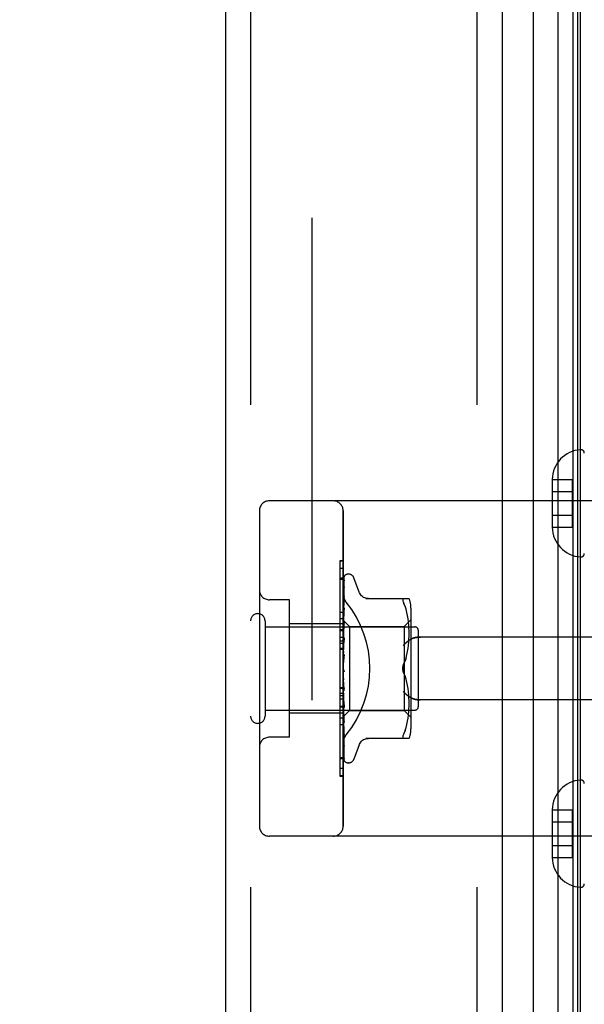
# Model space of a CAD drawing. Header units: inches. Extents: x 0 to 262, y 0 to 169.
# Tile 265 of 284: x 134.27 to 135.95, y 94.6 to 97.53. Entities that reach past the tile are written whole.
import ezdxf

# ---------------------------------------------------------------- set-up
doc = ezdxf.new("R2010")
doc.units = ezdxf.units.IN
doc.header["$LTSCALE"] = 14.384615
doc.header["$MEASUREMENT"] = 0
doc.linetypes.add('HIDDEN', pattern=[0.2, 0.1, -0.1])
doc.layers.get('0').update_dxf_attribs({"linetype": 'CONTINUOUS'})
for name, color, linetype in [('DEFAULT_2', 8, 'HIDDEN'), ('DIMENSIONS', 7, 'CONTINUOUS'), ('LEFTHAND_DOOR_ASSEMBLY', 7, 'CONTINUOUS'), ('RIGHTHAND_DOOR_ASSEMBLY', 7, 'CONTINUOUS')]:
    doc.layers.add(name, color=color, linetype=linetype)
doc.styles.get("Standard").update_dxf_attribs({"font": 'arial.ttf'})
doc.dimstyles.new('DIMSTYLE_1', dxfattribs={"dimtxt": 1.153846, "dimasz": 1.538462, "dimexe": 0.09, "dimexo": 0.07, "dimgap": 0.0375, "dimtad": 0, "dimtih": 1, "dimtoh": 1, "dimzin": 4, "dimdsep": 46, "dimtxsty": 'Standard', "dimblk": '_FILLED', "dimblk1": '_FILLED', "dimblk2": '_FILLED', "dimcen": 0.09, "dimadec": 3, "dimazin": 1, "dimtfac": 1, "dimtdec": 3, "dimtofl": 0, "dimtmove": 0, "dimatfit": 3, "dimldrblk": '_FILLED', "dimfxl": 0, "dimtolj": 1, "dimtzin": 4, "dimarcsym": 0})

# ---------------------------------------------------------------- blocks, each defined once
blk = doc.blocks.new('_FILLED')
at = {"color": 0, "linetype": 'ByBlock'}
blk.add_solid([(0, 0), (-1, 0.2), (-1, -0.2)], dxfattribs=at)
blk = doc.blocks.new('*D12')
at = {"layer": 'DIMENSIONS', "color": 2, "linetype": 'Continuous'}
for p, q in [((134.976, 121.2255), (130.6716, 121.2255)), ((132.0562, 121.2255), (132.0562, 86.3794)), ((132.0562, 49.2255), (132.0562, 84.0717)), ((134.987, 49.2255), (130.6716, 49.2255))]:
    blk.add_line(p, q, dxfattribs=at)
at = {"layer": 'DIMENSIONS', "color": 2, "linetype": 'Continuous', "xscale": 1.5384615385, "yscale": 1.5384615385, "zscale": 1.5384615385}
for p, rotation in [((132.0562, 121.2255), 90), ((132.0562, 49.2255), 270)]:
    blk.add_blockref('_FILLED', p, dxfattribs=dict(at, rotation=rotation))
at = {"layer": 'DIMENSIONS', "color": 2, "linetype": 'Continuous', "insert": (132.0562, 85.8025), "char_height": 1.15385, "width": 4.032027, "attachment_point": 2, "line_spacing_factor": 0.9}
blk.add_mtext('72.00', dxfattribs=at)

msp = doc.modelspace()

# ---------------------------------------------------------------- linework, layer by layer
at = {"layer": 'DEFAULT_2', "color": 8, "linetype": 'HIDDEN'}
msp.add_line((135.1364, 119.96), (135.1364, 50.4911), dxfattribs=at)
at = {"layer": 'LEFTHAND_DOOR_ASSEMBLY', "color": 8, "linetype": 'HIDDEN'}
for p, q in [((134.9539, 120.8405), (134.9539, 49.6105)), ((135.6289, 120.8405), (135.6289, 49.6105)), ((136.4279, 96.1005), (135.0099, 96.1005)), ((134.9799, 96.0705), (134.9799, 95.1305)), ((135.2299, 95.1305), (135.2299, 96.0705)), ((135.2199, 95.8983), (135.2199, 95.4876)), ((135.2299, 95.8983), (135.2199, 95.8983)), ((135.2299, 95.8699), (135.2199, 95.8699)), ((135.0699, 95.8055), (135.0099, 95.8055)), ((135.0699, 95.3955), (135.0699, 95.8055)), ((135.2299, 95.7335), (135.0699, 95.7335)), ((135.2299, 95.7485), (135.2199, 95.7485)), ((135.2299, 95.6925), (135.2199, 95.6925)), ((135.2299, 95.6824), (135.2199, 95.6824)), ((135.2299, 95.6752), (135.2199, 95.6752)), ((136.4279, 95.6943), (135.4603, 95.6943)), ((135.2299, 95.6602), (135.2199, 95.6602)), ((135.2199, 95.5439), (135.2299, 95.5439)), ((136.4279, 95.5068), (135.4603, 95.5068)), ((135.2199, 95.4876), (135.2299, 95.4876)), ((135.2199, 95.4872), (135.2199, 95.2799)), ((135.2299, 95.4872), (135.2199, 95.4872)), ((135.2299, 95.4856), (135.2199, 95.4856)), ((135.2299, 95.4675), (135.0699, 95.4675)), ((135.2299, 95.4321), (135.2199, 95.4321)), ((135.0699, 95.3955), (135.0099, 95.3955)), ((135.2199, 95.3352), (135.2299, 95.3352)), ((135.2299, 95.2808), (135.2199, 95.2808)), ((135.2199, 95.2799), (135.2299, 95.2799)), ((136.4279, 95.1005), (135.0099, 95.1005))]:
    msp.add_line(p, q, dxfattribs=at)
for points in [[(135.2387, 95.7985), (135.2382, 95.7991), (135.2378, 95.7997), (135.2373, 95.8003), (135.2369, 95.8009), (135.2364, 95.8016), (135.236, 95.8023), (135.2356, 95.8029), (135.2352, 95.8036), (135.2348, 95.8043), (135.2344, 95.805), (135.234, 95.8058), (135.2336, 95.8065), (135.2333, 95.8072), (135.2329, 95.808), (135.2326, 95.8088), (135.2323, 95.8095), (135.232, 95.8103), (135.2318, 95.8111), (135.2315, 95.8119), (135.2313, 95.8126), (135.2311, 95.8134), (135.2309, 95.8142), (135.2307, 95.815), (135.2305, 95.8158), (135.2304, 95.8166), (135.2303, 95.8173), (135.2302, 95.8181), (135.2301, 95.8189), (135.23, 95.8196), (135.23, 95.8204), (135.2299, 95.8212), (135.2299, 95.8219)], [(135.4091, 95.6693), (135.4096, 95.6698), (135.4102, 95.6704), (135.4107, 95.671), (135.4112, 95.6715), (135.4118, 95.6721), (135.4124, 95.6727), (135.4129, 95.6732), (135.4135, 95.6738), (135.4141, 95.6744), (135.4147, 95.6749), (135.4153, 95.6755), (135.416, 95.6761), (135.4166, 95.6766), (135.4172, 95.6772), (135.4179, 95.6777), (135.4185, 95.6783), (135.4192, 95.6788), (135.4198, 95.6794), (135.4205, 95.6799), (135.4211, 95.6804), (135.4218, 95.6809), (135.4225, 95.6814), (135.4231, 95.6819), (135.4238, 95.6824), (135.4245, 95.6829), (135.4251, 95.6834), (135.4258, 95.6839), (135.4264, 95.6843), (135.4271, 95.6848), (135.4278, 95.6852), (135.4284, 95.6857), (135.4291, 95.6861), (135.4297, 95.6865), (135.4303, 95.6869)], [(135.4603, 95.6943), (135.4591, 95.6943), (135.4578, 95.6942), (135.4565, 95.6942), (135.4553, 95.6941), (135.454, 95.694), (135.4528, 95.6939), (135.4516, 95.6938), (135.4504, 95.6936), (135.4492, 95.6934), (135.448, 95.6932), (135.4469, 95.693), (135.4458, 95.6928), (135.4447, 95.6926), (135.4436, 95.6923), (135.4426, 95.692), (135.4416, 95.6918), (135.4406, 95.6915), (135.4397, 95.6912), (135.4388, 95.6908), (135.4379, 95.6905), (135.437, 95.6902), (135.4362, 95.6899), (135.4353, 95.6895), (135.4346, 95.6891), (135.4338, 95.6888), (135.4331, 95.6884), (135.4323, 95.688), (135.4317, 95.6877), (135.431, 95.6873), (135.4303, 95.6869)], [(135.4303, 95.5142), (135.4297, 95.5146), (135.4291, 95.515), (135.4284, 95.5154), (135.4278, 95.5159), (135.4271, 95.5163), (135.4264, 95.5167), (135.4258, 95.5172), (135.4251, 95.5177), (135.4245, 95.5181), (135.4238, 95.5186), (135.4231, 95.5191), (135.4225, 95.5196), (135.4218, 95.5201), (135.4211, 95.5207), (135.4205, 95.5212), (135.4198, 95.5217), (135.4192, 95.5222), (135.4185, 95.5228), (135.4179, 95.5233), (135.4172, 95.5239), (135.4166, 95.5244), (135.416, 95.525), (135.4153, 95.5256), (135.4147, 95.5261), (135.4141, 95.5267), (135.4135, 95.5273), (135.4129, 95.5278), (135.4124, 95.5284), (135.4118, 95.529), (135.4112, 95.5295), (135.4107, 95.5301), (135.4102, 95.5307), (135.4096, 95.5312), (135.4091, 95.5318)], [(135.4303, 95.5142), (135.431, 95.5138), (135.4317, 95.5134), (135.4323, 95.513), (135.4331, 95.5127), (135.4338, 95.5123), (135.4346, 95.5119), (135.4353, 95.5116), (135.4362, 95.5112), (135.437, 95.5109), (135.4379, 95.5105), (135.4388, 95.5102), (135.4397, 95.5099), (135.4406, 95.5096), (135.4416, 95.5093), (135.4426, 95.509), (135.4436, 95.5088), (135.4447, 95.5085), (135.4458, 95.5083), (135.4469, 95.508), (135.448, 95.5078), (135.4492, 95.5076), (135.4504, 95.5075), (135.4516, 95.5073), (135.4528, 95.5072), (135.454, 95.5071), (135.4553, 95.507), (135.4565, 95.5069), (135.4578, 95.5068), (135.4591, 95.5068), (135.4603, 95.5068)], [(135.2299, 95.3792), (135.2299, 95.3799), (135.23, 95.3807), (135.23, 95.3814), (135.2301, 95.3822), (135.2302, 95.383), (135.2303, 95.3837), (135.2304, 95.3845), (135.2305, 95.3853), (135.2307, 95.3861), (135.2309, 95.3869), (135.2311, 95.3876), (135.2313, 95.3884), (135.2315, 95.3892), (135.2318, 95.39), (135.232, 95.3908), (135.2323, 95.3915), (135.2326, 95.3923), (135.2329, 95.3931), (135.2333, 95.3938), (135.2336, 95.3946), (135.234, 95.3953), (135.2344, 95.396), (135.2348, 95.3968), (135.2352, 95.3975), (135.2356, 95.3981), (135.236, 95.3988), (135.2364, 95.3995), (135.2369, 95.4001), (135.2373, 95.4008), (135.2378, 95.4014), (135.2382, 95.402), (135.2387, 95.4026)]]:
    msp.add_lwpolyline(points, dxfattribs=at)
for centre, start, end in [((135.0099, 96.0705), 90, 180), ((135.1999, 96.0705), 0, 90), ((135.0099, 95.8355), 180, 270), ((135.0099, 95.3655), 90, 180), ((135.0099, 95.1305), 180, 270), ((135.1999, 95.1305), 270, 360)]:
    msp.add_arc(centre, 0.03, start, end, dxfattribs=at)
msp.add_ellipse((134.9969, 95.6005), major_axis=(0, 0.3125), ratio=1, start_param=-2.256904, end_param=-0.884689, dxfattribs=at)
at = {"layer": 'RIGHTHAND_DOOR_ASSEMBLY', "color": 7, "linetype": 'Continuous'}
for p, q in [((135.8712, 49.5602), (135.8712, 120.8909)), ((135.796, 120.8625), (135.796, 49.5885)), ((135.9146, 120.882), (135.9146, 49.5691)), ((135.9283, 120.8752), (135.9283, 49.5759)), ((135.937, 120.8728), (135.937, 49.5782))]:
    msp.add_line(p, q, dxfattribs=at)
at = {"layer": 'RIGHTHAND_DOOR_ASSEMBLY', "color": 3, "linetype": 'Continuous'}
for p, q in [((134.8789, 120.8405), (134.8789, 49.6105)), ((135.7039, 120.8405), (135.7039, 49.6105))]:
    msp.add_line(p, q, dxfattribs=at)
at = {"layer": 'RIGHTHAND_DOOR_ASSEMBLY', "color": 8, "linetype": 'HIDDEN'}
for p, q in [((134.9539, 120.8405), (134.9539, 49.6105)), ((135.6289, 120.8405), (135.6289, 49.6105)), ((135.8534, 96.1641), (135.8534, 96.163)), ((135.8534, 96.1641), (135.9134, 96.1641)), ((135.8534, 96.163), (135.8534, 96.0231)), ((135.9134, 96.022), (135.9134, 96.1641)), ((135.8534, 96.128), (135.9134, 96.128)), ((136.4279, 96.1005), (135.0099, 96.1005)), ((134.9799, 96.0705), (134.9799, 95.1305)), ((135.2299, 96.0705), (135.2299, 95.1305)), ((135.8534, 96.058), (135.9134, 96.058)), ((135.8534, 96.0231), (135.8534, 96.022)), ((135.8534, 96.022), (135.9134, 96.022)), ((135.2199, 95.9212), (135.2199, 95.7139)), ((135.2299, 95.9212), (135.2199, 95.9212)), ((135.2299, 95.9203), (135.2199, 95.9203)), ((135.2464, 95.8818), (135.2456, 95.8818)), ((135.2299, 95.8659), (135.2199, 95.8659)), ((135.2307, 95.7434), (135.2326, 95.8722)), ((135.2307, 95.7433), (135.2326, 95.8716)), ((135.2307, 95.7383), (135.2326, 95.8629)), ((135.2307, 95.7381), (135.2326, 95.8612)), ((135.2325, 95.8621), (135.2319, 95.8609)), ((135.2333, 95.8744), (135.2329, 95.8738)), ((135.2775, 95.8285), (135.2621, 95.8708)), ((135.2307, 95.7282), (135.2326, 95.8442)), ((135.2307, 95.7279), (135.2326, 95.8413)), ((135.2326, 95.8442), (135.2326, 95.8447)), ((135.2326, 95.8413), (135.2326, 95.8418)), ((135.0699, 95.8055), (135.0099, 95.8055)), ((135.0699, 95.3955), (135.0699, 95.8055)), ((135.2305, 95.8001), (135.2299, 95.7944)), ((135.2314, 95.8072), (135.2305, 95.8001)), ((135.2307, 95.7134), (135.2326, 95.8167)), ((135.2307, 95.7131), (135.2326, 95.8128)), ((135.2326, 95.8167), (135.2326, 95.8168)), ((135.2326, 95.8128), (135.2326, 95.8129)), ((135.2972, 95.8089), (135.4264, 95.8089)), ((135.4088, 95.8082), (135.4097, 95.8087)), ((135.411, 95.8089), (135.4097, 95.8087)), ((135.4146, 95.7858), (135.411, 95.7943)), ((135.2199, 95.7689), (135.2299, 95.7689)), ((135.2305, 95.7618), (135.2299, 95.7555)), ((135.2318, 95.774), (135.2305, 95.7618)), ((135.2307, 95.6946), (135.2326, 95.7813)), ((135.2307, 95.6942), (135.2326, 95.7766)), ((135.2326, 95.7812), (135.2318, 95.774)), ((135.2326, 95.7813), (135.2326, 95.7812)), ((135.4177, 95.777), (135.4146, 95.7859)), ((135.4202, 95.7676), (135.4177, 95.777)), ((135.4222, 95.7581), (135.4202, 95.7677)), ((135.4319, 95.7801), (135.4319, 95.4209)), ((134.9969, 95.7425), (134.9969, 95.4585)), ((135.2299, 95.7335), (135.0699, 95.7335)), ((135.2299, 95.7448), (135.2489, 95.7258)), ((135.2299, 95.7412), (135.2307, 95.7383)), ((135.2299, 95.7361), (135.2307, 95.7381)), ((135.2299, 95.7327), (135.2307, 95.7282)), ((135.2307, 95.7434), (135.2307, 95.7433)), ((135.2307, 95.7433), (135.2307, 95.7434)), ((135.2307, 95.6724), (135.2326, 95.7394)), ((135.2307, 95.7383), (135.2307, 95.7381)), ((135.2307, 95.7381), (135.2307, 95.7383)), ((135.2307, 95.6719), (135.2326, 95.7339)), ((135.2325, 95.7392), (135.2313, 95.7266)), ((135.2326, 95.7394), (135.2325, 95.7392)), ((135.4119, 95.7258), (135.4319, 95.7458)), ((135.4237, 95.7485), (135.4222, 95.7581)), ((135.4248, 95.7391), (135.4237, 95.7486)), ((135.4256, 95.7302), (135.4248, 95.7392)), ((134.9969, 95.7245), (135.4439, 95.7245)), ((135.2299, 95.7155), (135.2199, 95.7155)), ((135.2199, 95.7139), (135.2299, 95.7139)), ((135.2199, 95.7135), (135.2199, 95.3027)), ((135.2299, 95.7135), (135.2199, 95.7135)), ((135.2299, 95.7243), (135.2307, 95.728)), ((135.2313, 95.7266), (135.2299, 95.7111)), ((135.2299, 95.7194), (135.2307, 95.7135)), ((135.2299, 95.708), (135.2307, 95.7132)), ((135.2307, 95.7282), (135.2307, 95.728)), ((135.2307, 95.7279), (135.2307, 95.7282)), ((135.2307, 95.7131), (135.2307, 95.7135)), ((135.2307, 95.7134), (135.2307, 95.7132)), ((135.2489, 95.7258), (135.2489, 95.4753)), ((135.2489, 95.7258), (135.4119, 95.7258)), ((135.4119, 95.7258), (135.4119, 95.4753)), ((135.4261, 95.7216), (135.4256, 95.7303)), ((135.4263, 95.7132), (135.426, 95.7217)), ((135.4264, 95.7049), (135.4263, 95.7133)), ((135.4263, 95.6964), (135.4264, 95.705)), ((135.4539, 95.7145), (135.4539, 95.4865)), ((135.2299, 95.7017), (135.2307, 95.6947)), ((135.2299, 95.6879), (135.2307, 95.6943)), ((135.2325, 95.6921), (135.2299, 95.6626)), ((135.2299, 95.6804), (135.2307, 95.6725)), ((135.2307, 95.6942), (135.2307, 95.6947)), ((135.2307, 95.6946), (135.2307, 95.6943)), ((135.2307, 95.6475), (135.2326, 95.6924)), ((135.2307, 95.647), (135.2326, 95.6864)), ((135.2326, 95.6924), (135.2325, 95.6922)), ((135.4248, 95.6699), (135.4256, 95.6792)), ((135.4256, 95.679), (135.4261, 95.6881)), ((135.4261, 95.6879), (135.4263, 95.6966)), ((136.4279, 95.6943), (135.4603, 95.6943)), ((135.2299, 95.6572), (135.2199, 95.6572)), ((135.2299, 95.6646), (135.2307, 95.672)), ((135.2299, 95.6563), (135.2307, 95.6477)), ((135.2299, 95.639), (135.2307, 95.6472)), ((135.2307, 95.6723), (135.2307, 95.6725)), ((135.2307, 95.6724), (135.2307, 95.672)), ((135.2307, 95.6719), (135.2307, 95.6723)), ((135.2307, 95.647), (135.2307, 95.6477)), ((135.2307, 95.6475), (135.2307, 95.6472)), ((135.4202, 95.6418), (135.4222, 95.6513)), ((135.4222, 95.6512), (135.4237, 95.6607)), ((135.4237, 95.6606), (135.4248, 95.6701)), ((135.2325, 95.6419), (135.2299, 95.612)), ((135.2299, 95.6301), (135.2307, 95.6212)), ((135.2307, 95.62), (135.2325, 95.6354)), ((135.411, 95.6151), (135.4146, 95.6237)), ((135.4177, 95.6326), (135.4202, 95.6419)), ((135.2299, 95.6028), (135.2307, 95.594)), ((135.2299, 95.597), (135.2301, 95.5966)), ((135.2299, 95.5845), (135.2307, 95.5934)), ((135.2307, 95.5952), (135.2315, 95.5943)), ((135.411, 95.586), (135.4146, 95.5774)), ((135.2299, 95.5755), (135.2307, 95.567)), ((135.2299, 95.5577), (135.2307, 95.5664)), ((135.2325, 95.5337), (135.2299, 95.5636)), ((135.2325, 95.5398), (135.2307, 95.5674)), ((135.2307, 95.5674), (135.2307, 95.5664)), ((135.2307, 95.5668), (135.2307, 95.567)), ((135.2326, 95.5336), (135.2307, 95.5668)), ((135.4177, 95.5685), (135.4147, 95.5774)), ((135.4202, 95.5592), (135.4177, 95.5685)), ((135.4222, 95.5498), (135.4202, 95.5593)), ((135.2299, 95.5409), (135.2199, 95.5409)), ((135.2299, 95.5491), (135.2307, 95.5412)), ((135.2299, 95.5324), (135.2307, 95.5407)), ((135.2326, 95.4904), (135.2307, 95.5414)), ((135.2307, 95.5414), (135.2307, 95.5407)), ((135.2307, 95.5409), (135.2307, 95.5412)), ((135.2326, 95.4846), (135.2307, 95.5409)), ((135.2325, 95.5337), (135.2326, 95.5335)), ((135.4237, 95.5404), (135.4222, 95.5499)), ((135.4248, 95.531), (135.4237, 95.5405)), ((135.4256, 95.5219), (135.4248, 95.5312)), ((135.2299, 95.5258), (135.2199, 95.5258)), ((135.2299, 95.5187), (135.2199, 95.5187)), ((135.2299, 95.5086), (135.2199, 95.5086)), ((135.2299, 95.5245), (135.2307, 95.5175)), ((135.2299, 95.5096), (135.2307, 95.5171)), ((135.2299, 95.5138), (135.2325, 95.4849)), ((135.2299, 95.5027), (135.2307, 95.4969)), ((135.2326, 95.4451), (135.2307, 95.5176)), ((135.2307, 95.5176), (135.2307, 95.5171)), ((135.2307, 95.5172), (135.2307, 95.5175)), ((135.2326, 95.44), (135.2307, 95.5172)), ((135.4261, 95.513), (135.4256, 95.5221)), ((135.4263, 95.5044), (135.4261, 95.5132)), ((135.4264, 95.496), (135.4263, 95.5046)), ((136.4279, 95.5068), (135.4603, 95.5068)), ((134.9969, 95.4765), (135.4439, 95.4765)), ((135.2299, 95.49), (135.2307, 95.4965)), ((135.2299, 95.4844), (135.2307, 95.48)), ((135.2299, 95.4745), (135.2307, 95.4797)), ((135.2299, 95.4703), (135.2307, 95.4674)), ((135.2307, 95.497), (135.2307, 95.4965)), ((135.2326, 95.4055), (135.2307, 95.497)), ((135.2307, 95.4966), (135.2307, 95.4969)), ((135.2326, 95.4012), (135.2307, 95.4966)), ((135.2307, 95.48), (135.2307, 95.4797)), ((135.2307, 95.4797), (135.2307, 95.48)), ((135.2326, 95.373), (135.2307, 95.48)), ((135.2326, 95.3696), (135.2307, 95.4797)), ((135.2307, 95.457), (135.2489, 95.4753)), ((135.2325, 95.4849), (135.2326, 95.4846)), ((135.2489, 95.4753), (135.4119, 95.4753)), ((135.4119, 95.4753), (135.4319, 95.4553)), ((135.4248, 95.4619), (135.4256, 95.4709)), ((135.4256, 95.4708), (135.4261, 95.4795)), ((135.426, 95.4794), (135.4263, 95.4879)), ((135.4263, 95.4877), (135.4264, 95.4962)), ((135.2299, 95.4675), (135.0699, 95.4675)), ((135.2299, 95.4525), (135.2199, 95.4525)), ((135.2299, 95.4635), (135.2307, 95.4672)), ((135.2299, 95.4574), (135.2307, 95.4596)), ((135.2299, 95.4563), (135.2307, 95.4571)), ((135.2307, 95.4675), (135.2307, 95.4672)), ((135.2326, 95.3487), (135.2307, 95.4675)), ((135.2307, 95.4673), (135.2307, 95.4674)), ((135.2326, 95.3463), (135.2307, 95.4673)), ((135.2307, 95.4597), (135.2307, 95.4596)), ((135.2326, 95.3323), (135.2307, 95.4597)), ((135.2307, 95.4596), (135.2307, 95.4597)), ((135.2326, 95.328), (135.2307, 95.4571)), ((135.2313, 95.4521), (135.2325, 95.4402)), ((135.2325, 95.4402), (135.2326, 95.44)), ((135.4202, 95.4334), (135.4222, 95.443)), ((135.4222, 95.443), (135.4237, 95.4526)), ((135.4237, 95.4525), (135.4248, 95.4619)), ((135.2299, 95.4253), (135.2305, 95.4193)), ((135.2305, 95.4193), (135.2314, 95.4117)), ((135.4146, 95.4152), (135.411, 95.4068)), ((135.4146, 95.4152), (135.4177, 95.4241)), ((135.4177, 95.4241), (135.4202, 95.4335)), ((135.0699, 95.3955), (135.0099, 95.3955)), ((135.2326, 95.4012), (135.2326, 95.4012)), ((135.4264, 95.3922), (135.2972, 95.3922)), ((135.2326, 95.3693), (135.2326, 95.3696)), ((135.2775, 95.3725), (135.2621, 95.3303)), ((135.2299, 95.3312), (135.2199, 95.3312)), ((135.2327, 95.3478), (135.2326, 95.3487)), ((135.2326, 95.3456), (135.2326, 95.3463)), ((135.234, 95.3241), (135.2342, 95.3238)), ((135.2299, 95.3027), (135.2199, 95.3027)), ((135.2464, 95.3193), (135.2456, 95.3193)), ((135.8534, 95.1791), (135.8534, 95.178)), ((135.8534, 95.1791), (135.9134, 95.1791)), ((135.8534, 95.178), (135.8534, 95.0381)), ((135.9134, 95.037), (135.9134, 95.1791)), ((135.8534, 95.143), (135.9134, 95.143)), ((136.4279, 95.1005), (135.0099, 95.1005)), ((135.8534, 95.073), (135.9134, 95.073)), ((135.8534, 95.0381), (135.8534, 95.037)), ((135.8534, 95.037), (135.9134, 95.037))]:
    msp.add_line(p, q, dxfattribs=at)
for points in [[(135.2333, 95.8749), (135.2328, 95.874), (135.2322, 95.8727), (135.2317, 95.8713), (135.2312, 95.8699), (135.2307, 95.8683), (135.2303, 95.8667), (135.2299, 95.8651)], [(135.2329, 95.8738), (135.2326, 95.8734), (135.2323, 95.873), (135.2321, 95.8726), (135.2318, 95.8721), (135.2314, 95.8716), (135.2311, 95.8711), (135.2308, 95.8705), (135.2305, 95.8699), (135.2303, 95.8692), (135.23, 95.8685), (135.2299, 95.8683)], [(135.2308, 95.8727), (135.2307, 95.8726), (135.2303, 95.8717), (135.2299, 95.8707)], [(135.2327, 95.8641), (135.2324, 95.8627), (135.2319, 95.8607), (135.2314, 95.8586), (135.231, 95.8564), (135.2306, 95.8542), (135.2302, 95.8519), (135.2299, 95.8502)], [(135.2319, 95.8609), (135.2316, 95.8604), (135.2313, 95.8599), (135.231, 95.8593), (135.2308, 95.8587), (135.2305, 95.8581), (135.2302, 95.8574), (135.23, 95.8568), (135.2299, 95.8566)], [(135.2328, 95.8625), (135.2328, 95.8625), (135.2328, 95.8626), (135.2328, 95.8625), (135.2327, 95.8624), (135.2325, 95.8621)], [(135.2326, 95.8722), (135.2326, 95.8728), (135.2327, 95.8734), (135.2329, 95.874), (135.233, 95.8745), (135.2333, 95.8749)], [(135.2326, 95.8716), (135.2326, 95.872), (135.2327, 95.8726), (135.2328, 95.8731), (135.233, 95.8736), (135.2331, 95.874), (135.2333, 95.8743), (135.2334, 95.8744), (135.2334, 95.8745)], [(135.2326, 95.8629), (135.2326, 95.8634), (135.2327, 95.8639), (135.2327, 95.8641)], [(135.2326, 95.8612), (135.2326, 95.8616), (135.2327, 95.8621), (135.2327, 95.8624), (135.2328, 95.8625)], [(135.2334, 95.8745), (135.2334, 95.8745), (135.2333, 95.8744)], [(135.2326, 95.8447), (135.2323, 95.8427), (135.2318, 95.8399), (135.2314, 95.837), (135.231, 95.8341), (135.2306, 95.8312), (135.2302, 95.8283), (135.2299, 95.8264)], [(135.2314, 95.8392), (135.2311, 95.8385), (135.2307, 95.8378), (135.2304, 95.837), (135.2301, 95.8362), (135.2299, 95.8357)], [(135.2299, 95.8219), (135.2299, 95.8212), (135.23, 95.8204), (135.23, 95.8196), (135.2301, 95.8189), (135.2302, 95.8181), (135.2303, 95.8173), (135.2304, 95.8166), (135.2305, 95.8158), (135.2307, 95.815), (135.2309, 95.8142), (135.2311, 95.8134), (135.2313, 95.8126), (135.2315, 95.8119), (135.2318, 95.8111), (135.232, 95.8103), (135.2323, 95.8095), (135.2326, 95.8088), (135.2329, 95.808), (135.2333, 95.8072), (135.2336, 95.8065), (135.234, 95.8058), (135.2344, 95.805), (135.2348, 95.8043), (135.2352, 95.8036), (135.2356, 95.8029), (135.236, 95.8023), (135.2364, 95.8016), (135.2369, 95.8009), (135.2373, 95.8003), (135.2378, 95.7997), (135.2382, 95.7991), (135.2387, 95.7985)], [(135.2326, 95.8418), (135.2326, 95.8418), (135.2326, 95.8418), (135.2325, 95.8416), (135.2324, 95.8413), (135.2322, 95.8409), (135.232, 95.8404), (135.2314, 95.8392)], [(135.305, 95.8089), (135.3014, 95.8091), (135.2977, 95.8098), (135.2942, 95.811), (135.2908, 95.8126), (135.2876, 95.8147), (135.2848, 95.8171), (135.2822, 95.8198), (135.2801, 95.8229), (135.2784, 95.8261), (135.2776, 95.8281)], [(135.2326, 95.8129), (135.2326, 95.8128), (135.2325, 95.8127), (135.2325, 95.8124), (135.2323, 95.812), (135.2321, 95.8115), (135.2319, 95.8109), (135.2316, 95.8102), (135.2312, 95.8095), (135.2309, 95.8088), (135.2305, 95.8079), (135.2302, 95.8071), (135.2299, 95.8064)], [(135.2326, 95.8168), (135.2322, 95.8143), (135.2314, 95.8072)], [(135.4088, 95.8082), (135.4081, 95.8073), (135.4077, 95.8063), (135.4076, 95.805), (135.4077, 95.8034), (135.4081, 95.8016), (135.4088, 95.7995), (135.4097, 95.797), (135.411, 95.7943)], [(135.2308, 95.7717), (135.2304, 95.771), (135.2301, 95.7702), (135.2299, 95.7697)], [(135.2326, 95.7766), (135.2325, 95.7764), (135.2325, 95.7761), (135.2324, 95.7756), (135.2322, 95.7751), (135.232, 95.7745), (135.2317, 95.7739), (135.2314, 95.7732), (135.2308, 95.7717)], [(135.2299, 95.7447), (135.2301, 95.7444), (135.2303, 95.7441), (135.2305, 95.7438), (135.2307, 95.7434)], [(135.2299, 95.7444), (135.2302, 95.7441), (135.2304, 95.7438), (135.2306, 95.7436), (135.2307, 95.7435), (135.2307, 95.7434), (135.2307, 95.7434)], [(135.2299, 95.7438), (135.2302, 95.7436), (135.2304, 95.7434), (135.2306, 95.7433), (135.2307, 95.7433), (135.2307, 95.7433), (135.2307, 95.7433)], [(135.2299, 95.743), (135.2301, 95.7431), (135.2303, 95.7432), (135.2305, 95.7433), (135.2307, 95.7433)], [(135.2299, 95.7398), (135.2302, 95.7394), (135.2304, 95.7391), (135.2306, 95.7388), (135.2307, 95.7385), (135.2307, 95.7383), (135.2307, 95.7383)], [(135.2299, 95.738), (135.2302, 95.7379), (135.2304, 95.7378), (135.2306, 95.7379), (135.2307, 95.738), (135.2307, 95.7381)], [(135.2326, 95.734), (135.2326, 95.7338), (135.2325, 95.7334), (135.2324, 95.7328), (135.2322, 95.7322), (135.232, 95.7315), (135.2317, 95.7308), (135.2313, 95.7301)], [(135.2299, 95.7302), (135.2302, 95.7298), (135.2304, 95.7293), (135.2306, 95.7289), (135.2307, 95.7285), (135.2307, 95.7282), (135.2307, 95.7282)], [(135.2313, 95.7301), (135.2306, 95.7286), (135.2303, 95.7278), (135.2299, 95.727)], [(135.2299, 95.7272), (135.2302, 95.7272), (135.2304, 95.7273), (135.2306, 95.7274), (135.2307, 95.7276), (135.2307, 95.7279)], [(135.2299, 95.716), (135.2302, 95.7154), (135.2304, 95.7149), (135.2306, 95.7144), (135.2307, 95.7139), (135.2307, 95.7135), (135.2307, 95.7134)], [(135.2299, 95.7118), (135.2302, 95.712), (135.2304, 95.7122), (135.2306, 95.7124), (135.2307, 95.7127), (135.2307, 95.7131)], [(135.2299, 95.6975), (135.2302, 95.6969), (135.2304, 95.6963), (135.2306, 95.6958), (135.2307, 95.6952), (135.2307, 95.6948), (135.2307, 95.6946)], [(135.2299, 95.6925), (135.2302, 95.6927), (135.2304, 95.693), (135.2306, 95.6934), (135.2307, 95.6938), (135.2307, 95.6942)], [(135.2326, 95.6865), (135.2325, 95.6859), (135.2324, 95.6852), (135.2322, 95.6845), (135.2319, 95.6838), (135.2316, 95.6831), (135.2313, 95.6825), (135.231, 95.6819), (135.2306, 95.6813), (135.2303, 95.6807), (135.23, 95.6801), (135.2299, 95.6799)], [(135.2299, 95.6755), (135.2302, 95.6749), (135.2304, 95.6743), (135.2306, 95.6737), (135.2307, 95.6731), (135.2307, 95.6726), (135.2307, 95.6724)], [(135.4303, 95.6869), (135.4297, 95.6865), (135.4291, 95.6861), (135.4284, 95.6857), (135.4278, 95.6852), (135.4271, 95.6848), (135.4264, 95.6843), (135.4258, 95.6839), (135.4251, 95.6834), (135.4245, 95.6829), (135.4238, 95.6824), (135.4231, 95.6819), (135.4225, 95.6814), (135.4218, 95.6809), (135.4211, 95.6804), (135.4205, 95.6799), (135.4198, 95.6794), (135.4192, 95.6788), (135.4185, 95.6783), (135.4179, 95.6777), (135.4172, 95.6772), (135.4166, 95.6766), (135.416, 95.6761), (135.4153, 95.6755), (135.4147, 95.6749), (135.4141, 95.6744), (135.4135, 95.6738), (135.4129, 95.6732), (135.4124, 95.6727), (135.4118, 95.6721), (135.4112, 95.6715), (135.4107, 95.671), (135.4102, 95.6704), (135.4096, 95.6698), (135.4091, 95.6693)], [(135.4303, 95.6869), (135.431, 95.6873), (135.4317, 95.6877), (135.4323, 95.688), (135.4331, 95.6884), (135.4338, 95.6888), (135.4346, 95.6891), (135.4353, 95.6895), (135.4362, 95.6899), (135.437, 95.6902), (135.4379, 95.6905), (135.4388, 95.6908), (135.4397, 95.6912), (135.4406, 95.6915), (135.4416, 95.6918), (135.4426, 95.692), (135.4436, 95.6923), (135.4447, 95.6926), (135.4458, 95.6928), (135.4469, 95.693), (135.448, 95.6932), (135.4492, 95.6934), (135.4504, 95.6936), (135.4516, 95.6938), (135.4528, 95.6939), (135.454, 95.694), (135.4553, 95.6941), (135.4565, 95.6942), (135.4578, 95.6942), (135.4591, 95.6943), (135.4603, 95.6943)], [(135.2299, 95.6698), (135.2302, 95.6701), (135.2304, 95.6704), (135.2305, 95.6709), (135.2306, 95.6713), (135.2307, 95.6718), (135.2307, 95.6719)], [(135.2299, 95.6509), (135.2302, 95.6502), (135.2304, 95.6496), (135.2306, 95.649), (135.2307, 95.6484), (135.2307, 95.6478), (135.2307, 95.6475)], [(135.2299, 95.6445), (135.2302, 95.645), (135.2304, 95.6455), (135.2306, 95.646), (135.2307, 95.6466), (135.2307, 95.647)], [(135.2325, 95.6355), (135.2325, 95.6351), (135.2323, 95.6344), (135.2321, 95.6338), (135.2318, 95.6332), (135.2316, 95.6327), (135.2313, 95.6322), (135.231, 95.6318), (135.2308, 95.6314), (135.2305, 95.631), (135.2303, 95.6307), (135.23, 95.6303), (135.2299, 95.6301)], [(135.2299, 95.6244), (135.2302, 95.6238), (135.2304, 95.6232), (135.2306, 95.6225), (135.2307, 95.6219), (135.2307, 95.6213), (135.2307, 95.6207)], [(135.2299, 95.6178), (135.2302, 95.6183), (135.2304, 95.6188), (135.2306, 95.6194), (135.2307, 95.62)], [(135.2307, 95.62), (135.2307, 95.6206), (135.2307, 95.6212)], [(135.4076, 95.6005), (135.4077, 95.6029), (135.4079, 95.6054), (135.4084, 95.6078), (135.4091, 95.6103), (135.41, 95.6127), (135.411, 95.6151)], [(135.411, 95.6151), (135.4104, 95.6139), (135.4099, 95.6125), (135.4094, 95.6111), (135.4089, 95.6097)], [(135.4177, 95.6326), (135.4147, 95.6237), (135.411, 95.6151)], [(135.2299, 95.5962), (135.2301, 95.5959), (135.2302, 95.5957), (135.2304, 95.5956), (135.2305, 95.5955), (135.2305, 95.5954), (135.2306, 95.5953)], [(135.2299, 95.5903), (135.2302, 95.5909), (135.2304, 95.5915), (135.2306, 95.5921), (135.2307, 95.5927), (135.2307, 95.5934), (135.2307, 95.594)], [(135.2301, 95.5966), (135.2302, 95.5965), (135.2304, 95.5959), (135.2306, 95.5953), (135.2307, 95.5947), (135.2307, 95.5941), (135.2307, 95.5934)], [(135.2315, 95.5943), (135.2313, 95.5946), (135.231, 95.5949), (135.2308, 95.5953), (135.2305, 95.5958), (135.2303, 95.5962), (135.2301, 95.5966)], [(135.2306, 95.5953), (135.2307, 95.5952), (135.2308, 95.5952), (135.2308, 95.5951), (135.2308, 95.5951), (135.2309, 95.595), (135.231, 95.5949), (135.231, 95.5948), (135.2311, 95.5948)], [(135.2312, 95.5947), (135.2312, 95.5946), (135.2313, 95.5944), (135.2314, 95.5943), (135.2315, 95.5942)], [(135.2315, 95.5942), (135.2317, 95.5939), (135.2319, 95.5935), (135.2321, 95.593), (135.2323, 95.5925), (135.2324, 95.5919), (135.2325, 95.5913), (135.2326, 95.5908), (135.2325, 95.5902)], [(135.4085, 95.6082), (135.4082, 95.6067), (135.4079, 95.6051), (135.4077, 95.6036), (135.4076, 95.602), (135.4076, 95.6005)], [(135.4076, 95.6005), (135.4076, 95.5986), (135.4078, 95.5967), (135.4081, 95.5948), (135.4085, 95.5929)], [(135.411, 95.586), (135.41, 95.5883), (135.4091, 95.5908), (135.4084, 95.5932), (135.4079, 95.5957), (135.4077, 95.5982), (135.4076, 95.6005)], [(135.409, 95.591), (135.4096, 95.5892), (135.4103, 95.5875), (135.411, 95.586)], [(135.2299, 95.5698), (135.2302, 95.5693), (135.2304, 95.5688), (135.2306, 95.5682), (135.2307, 95.5676), (135.2307, 95.5674)], [(135.2299, 95.5633), (135.2302, 95.5639), (135.2304, 95.5645), (135.2306, 95.5651), (135.2307, 95.5658), (135.2307, 95.5664), (135.2307, 95.5668)], [(135.2299, 95.5459), (135.2301, 95.5456), (135.2303, 95.5451), (135.2309, 95.5441)], [(135.2299, 95.5437), (135.2302, 95.5433), (135.2304, 95.5428), (135.2306, 95.5423), (135.2307, 95.5418), (135.2307, 95.5414)], [(135.2299, 95.5376), (135.2302, 95.5382), (135.2304, 95.5388), (135.2306, 95.5394), (135.2307, 95.54), (135.2307, 95.5406), (135.2307, 95.5409)], [(135.2309, 95.5441), (135.2312, 95.5436), (135.2315, 95.543), (135.2318, 95.5425), (135.2321, 95.5418), (135.2323, 95.5412), (135.2325, 95.5405), (135.2325, 95.5399), (135.2325, 95.5397)], [(135.4091, 95.5318), (135.4096, 95.5312), (135.4102, 95.5307), (135.4107, 95.5301), (135.4112, 95.5295), (135.4118, 95.529), (135.4124, 95.5284), (135.4129, 95.5278), (135.4135, 95.5273), (135.4141, 95.5267), (135.4147, 95.5261), (135.4153, 95.5256), (135.416, 95.525), (135.4166, 95.5244), (135.4172, 95.5239), (135.4179, 95.5233), (135.4185, 95.5228), (135.4192, 95.5222), (135.4198, 95.5217), (135.4205, 95.5212), (135.4211, 95.5207), (135.4218, 95.5201), (135.4225, 95.5196), (135.4231, 95.5191), (135.4238, 95.5186), (135.4245, 95.5181), (135.4251, 95.5177), (135.4258, 95.5172), (135.4264, 95.5167), (135.4271, 95.5163), (135.4278, 95.5159), (135.4284, 95.5154), (135.4291, 95.515), (135.4297, 95.5146), (135.4303, 95.5142)], [(135.2299, 95.5196), (135.2302, 95.5193), (135.2304, 95.5189), (135.2306, 95.5185), (135.2307, 95.5181), (135.2307, 95.5176)], [(135.2299, 95.5142), (135.2302, 95.5148), (135.2304, 95.5154), (135.2306, 95.516), (135.2307, 95.5165), (135.2307, 95.517), (135.2307, 95.5172)], [(135.2299, 95.4985), (135.2302, 95.4983), (135.2304, 95.498), (135.2306, 95.4977), (135.2307, 95.4973), (135.2307, 95.497)], [(135.2299, 95.4972), (135.2302, 95.4965), (135.2305, 95.4959)], [(135.4603, 95.5068), (135.4591, 95.5068), (135.4578, 95.5068), (135.4565, 95.5069), (135.4553, 95.507), (135.454, 95.5071), (135.4528, 95.5072), (135.4516, 95.5073), (135.4504, 95.5075), (135.4492, 95.5076), (135.448, 95.5078), (135.4469, 95.508), (135.4458, 95.5083), (135.4447, 95.5085), (135.4436, 95.5088), (135.4426, 95.509), (135.4416, 95.5093), (135.4406, 95.5096), (135.4397, 95.5099), (135.4388, 95.5102), (135.4379, 95.5105), (135.437, 95.5109), (135.4362, 95.5112), (135.4353, 95.5116), (135.4346, 95.5119), (135.4338, 95.5123), (135.4331, 95.5127), (135.4323, 95.513), (135.4317, 95.5134), (135.431, 95.5138), (135.4303, 95.5142)], [(135.2299, 95.4939), (135.2302, 95.4944), (135.2304, 95.495), (135.2306, 95.4955), (135.2307, 95.496), (135.2307, 95.4965), (135.2307, 95.4966)], [(135.2299, 95.481), (135.2302, 95.4809), (135.2304, 95.4808), (135.2306, 95.4806), (135.2307, 95.4803), (135.2307, 95.48)], [(135.2299, 95.4774), (135.2302, 95.4779), (135.2304, 95.4784), (135.2306, 95.4789), (135.2307, 95.4793), (135.2307, 95.4797), (135.2307, 95.4797)], [(135.2299, 95.4679), (135.2302, 95.4679), (135.2304, 95.4679), (135.2306, 95.4678), (135.2307, 95.4677), (135.2307, 95.4675)], [(135.2305, 95.4959), (135.2312, 95.4945), (135.2316, 95.4938), (135.2319, 95.4931), (135.2321, 95.4924), (135.2324, 95.4917), (135.2325, 95.491), (135.2326, 95.4905), (135.2326, 95.4904)], [(135.2299, 95.4654), (135.2302, 95.4659), (135.2304, 95.4663), (135.2306, 95.4666), (135.2307, 95.467), (135.2307, 95.4672), (135.2307, 95.4673)], [(135.2299, 95.4672), (135.2301, 95.4647), (135.2313, 95.4521)], [(135.2299, 95.4609), (135.2301, 95.4606), (135.2303, 95.4602), (135.2305, 95.4599), (135.2307, 95.4597)], [(135.2299, 95.4596), (135.2302, 95.4597), (135.2304, 95.4598), (135.2306, 95.4598), (135.2307, 95.4598), (135.2307, 95.4597)], [(135.2299, 95.4583), (135.2302, 95.4587), (135.2304, 95.459), (135.2306, 95.4592), (135.2307, 95.4594), (135.2307, 95.4596), (135.2307, 95.4596)], [(135.2299, 95.4566), (135.2301, 95.4566), (135.2303, 95.4567), (135.2305, 95.4569), (135.2307, 95.457)], [(135.2299, 95.452), (135.23, 95.4519), (135.2303, 95.451), (135.2307, 95.4502)], [(135.2307, 95.4502), (135.2314, 95.4486), (135.2318, 95.4479), (135.2321, 95.4471), (135.2323, 95.4465), (135.2325, 95.4459), (135.2325, 95.4454), (135.2326, 95.4451)], [(135.2299, 95.4122), (135.2301, 95.4116), (135.2305, 95.4108), (135.2308, 95.41), (135.2315, 95.4085)], [(135.2314, 95.4117), (135.2318, 95.4078), (135.2326, 95.4012)], [(135.2387, 95.4026), (135.2382, 95.402), (135.2378, 95.4014), (135.2373, 95.4008), (135.2369, 95.4001), (135.2364, 95.3995), (135.236, 95.3988), (135.2356, 95.3981), (135.2352, 95.3975), (135.2348, 95.3968), (135.2344, 95.396), (135.234, 95.3953), (135.2336, 95.3946), (135.2333, 95.3938), (135.2329, 95.3931), (135.2326, 95.3923), (135.2323, 95.3915), (135.232, 95.3908), (135.2318, 95.39), (135.2315, 95.3892), (135.2313, 95.3884), (135.2311, 95.3876), (135.2309, 95.3869), (135.2307, 95.3861), (135.2305, 95.3853), (135.2304, 95.3845), (135.2303, 95.3837), (135.2302, 95.383), (135.2301, 95.3822), (135.23, 95.3814), (135.23, 95.3807), (135.2299, 95.3799), (135.2299, 95.3792)], [(135.2299, 95.3897), (135.2302, 95.3877), (135.2305, 95.3844), (135.231, 95.3812), (135.2314, 95.378), (135.2318, 95.3748), (135.2326, 95.3693)], [(135.2315, 95.4085), (135.2318, 95.4079), (135.232, 95.4072), (135.2323, 95.4067), (135.2324, 95.4062), (135.2325, 95.4058), (135.2326, 95.4056), (135.2326, 95.4055)], [(135.2776, 95.373), (135.2784, 95.3749), (135.2801, 95.3782), (135.2822, 95.3812), (135.2848, 95.384), (135.2876, 95.3864), (135.2908, 95.3885), (135.2942, 95.3901), (135.2977, 95.3913), (135.3014, 95.392), (135.305, 95.3922)], [(135.411, 95.4068), (135.4097, 95.404), (135.4088, 95.4016), (135.4081, 95.3995), (135.4077, 95.3977), (135.4076, 95.3961), (135.4077, 95.3948), (135.4081, 95.3937), (135.4088, 95.3929), (135.4097, 95.3924), (135.411, 95.3922)], [(135.2299, 95.379), (135.23, 95.3788), (135.2303, 95.3779), (135.2307, 95.377), (135.2311, 95.3762), (135.2317, 95.3749)], [(135.2299, 95.3617), (135.2302, 95.3599), (135.2306, 95.3573), (135.231, 95.3547), (135.2314, 95.3522), (135.2319, 95.3497), (135.2323, 95.3473), (135.2326, 95.3456)], [(135.2299, 95.3538), (135.2301, 95.3532), (135.2304, 95.3524), (135.2307, 95.3517), (135.231, 95.3511), (135.2314, 95.3504), (135.2316, 95.3499), (135.2322, 95.3488)], [(135.2317, 95.3749), (135.232, 95.3743), (135.2322, 95.3737), (135.2324, 95.3733), (135.2325, 95.3731)], [(135.2325, 95.3731), (135.2325, 95.373), (135.2326, 95.3728), (135.2326, 95.3727), (135.2326, 95.3728), (135.2326, 95.373)], [(135.2299, 95.3423), (135.2302, 95.3406), (135.2306, 95.3387), (135.2311, 95.3368), (135.2315, 95.335), (135.232, 95.3333), (135.2325, 95.3317), (135.2329, 95.3306)], [(135.2299, 95.3374), (135.2302, 95.3368), (135.2305, 95.3361), (135.2308, 95.3354), (135.2311, 95.3347), (135.2314, 95.3341), (135.2317, 95.3336), (135.232, 95.333), (135.2323, 95.3326), (135.2328, 95.3318)], [(135.2299, 95.332), (135.2304, 95.3305), (135.2308, 95.3292), (135.2314, 95.3279), (135.232, 95.3267), (135.2327, 95.3256), (135.2335, 95.3245), (135.2344, 95.3236)], [(135.2299, 95.3305), (135.23, 95.3302), (135.2302, 95.3297), (135.2304, 95.3293), (135.2306, 95.3289), (135.2308, 95.3285), (135.231, 95.3282), (135.2312, 95.3278), (135.2314, 95.3274), (135.2316, 95.3271), (135.2318, 95.3268), (135.232, 95.3265), (135.2322, 95.3262), (135.2324, 95.3259), (135.2326, 95.3256), (135.2328, 95.3254), (135.233, 95.3251), (135.2332, 95.3249), (135.2334, 95.3247), (135.2335, 95.3245), (135.2337, 95.3244), (135.2338, 95.3242), (135.234, 95.3241)], [(135.2322, 95.3488), (135.2324, 95.3484), (135.2326, 95.3481), (135.2327, 95.3479), (135.2327, 95.3478)], [(135.233, 95.3315), (135.233, 95.3314), (135.233, 95.3314), (135.233, 95.3315), (135.2329, 95.3318), (135.2327, 95.3321), (135.2326, 95.3326), (135.2326, 95.3331), (135.2326, 95.3335)], [(135.2329, 95.3306), (135.2328, 95.3307), (135.2327, 95.3311), (135.2326, 95.3317), (135.2326, 95.3323)], [(135.2342, 95.3238), (135.2342, 95.3238), (135.2342, 95.3238), (135.2342, 95.3239), (135.2341, 95.324), (135.2339, 95.3242), (135.2338, 95.3244), (135.2336, 95.3246), (135.2335, 95.3248), (135.2333, 95.325), (135.2332, 95.3253), (135.2331, 95.3256), (135.233, 95.3259), (135.2329, 95.3262), (135.2328, 95.3265), (135.2327, 95.3268), (135.2326, 95.3271), (135.2326, 95.3275), (135.2326, 95.3278), (135.2326, 95.328)], [(135.2328, 95.3318), (135.2329, 95.3316), (135.233, 95.3315)]]:
    msp.add_lwpolyline(points, dxfattribs=at)
for centre, radius, start, end in [((135.9434, 96.163), 0.09, 93.2246, 179.328), ((135.9389, 96.2429), 0.01, 360, 93.2246), ((135.0099, 96.0705), 0.03, 90, 180), ((135.1999, 96.0705), 0.03, 0, 90), ((135.9434, 96.023), 0.09, 180.672, 266.7754), ((135.9389, 95.9432), 0.01, 266.7754, 0), ((135.2456, 95.8651), 0.0167, 90, 152.8512), ((135.2464, 95.8651), 0.0167, 20, 90), ((135.0099, 95.8355), 0.03, 180, 270), ((135.3544, 95.7801), 0.0776, 0, 22.0761), ((134.9754, 95.7425), 0.0215, 0, 180), ((135.4439, 95.7145), 0.01, 0, 90), ((135.4439, 95.4865), 0.01, 270, 360), ((134.9754, 95.4585), 0.0215, 180, 360), ((135.3544, 95.4209), 0.0776, 337.9239, 360), ((135.0099, 95.3655), 0.03, 90, 180), ((135.2456, 95.336), 0.0167, 227.7647, 270), ((135.2464, 95.336), 0.0167, 270, 340), ((135.9434, 95.178), 0.09, 93.2246, 179.328), ((135.9389, 95.2579), 0.01, 360, 93.2246), ((135.0099, 95.1305), 0.03, 180, 270), ((135.1999, 95.1305), 0.03, 270, 360), ((135.9434, 95.038), 0.09, 180.672, 266.7754), ((135.9389, 94.9582), 0.01, 266.7754, 0)]:
    msp.add_arc(centre, radius, start, end, dxfattribs=at)
msp.add_ellipse((134.9969, 95.6005), major_axis=(0, 0.3125), ratio=1, start_param=-2.256904, end_param=-0.884689, dxfattribs=at)

# ---------------------------------------------------------------- dimensions: what is measured, and where the dimension line sits
at = {"layer": 'DIMENSIONS', "color": 2, "linetype": 'Continuous'}
dim = msp.add_linear_dim(base=(132.0562, 121.2255), p1=(135.057, 49.2255), p2=(135.046, 121.2255), angle=90, dimstyle='DIMSTYLE_1', dxfattribs=at)
dim.commit()
dim.dimension.update_dxf_attribs({"geometry": '*D12', "text_midpoint": (132.0559, 85.2191), "dimtype": 160})

doc.saveas('drawing.dxf')
